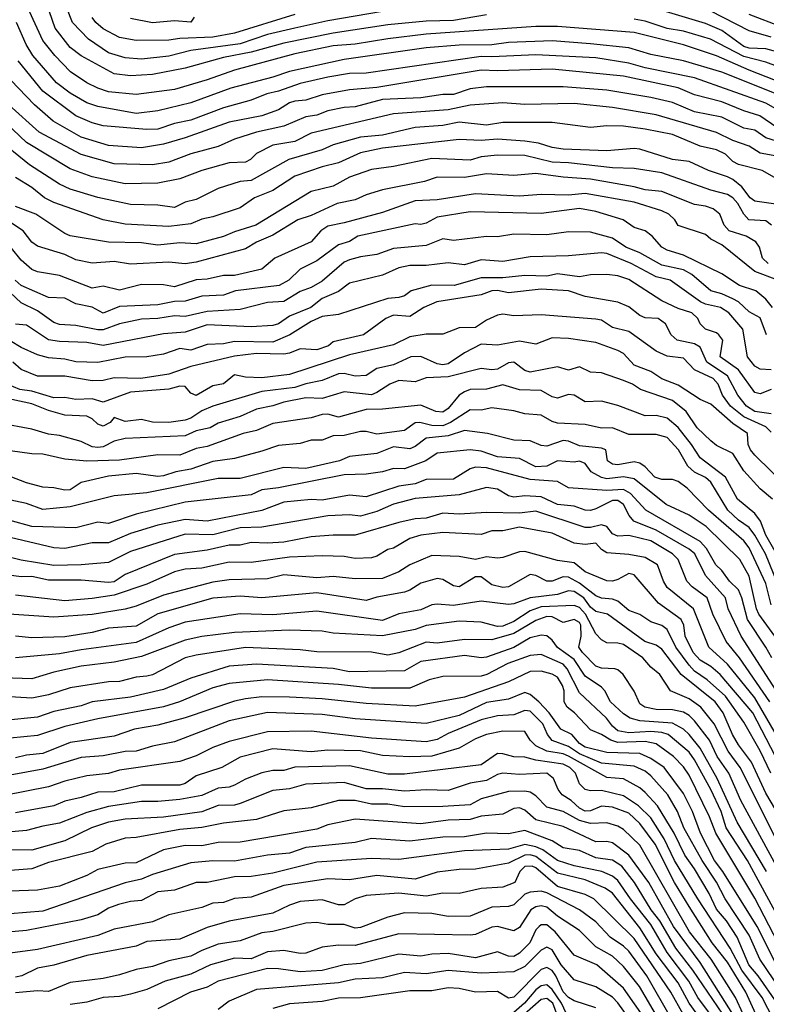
# Model space of a CAD drawing. Header units: metres. Extents: x -51132 to -49532, y -231222 to -229437.
# Tile 619 of 656: x -49908 to -49840, y -229872 to -229782. Entities that reach past the tile are written whole.
import ezdxf

# ---------------------------------------------------------------- set-up
doc = ezdxf.new("R2010")
doc.units = ezdxf.units.M
for name, color, linetype in [('CONTOUR_HALF', 8, 'Continuous'), ('CONTOUR_INDEX', 1, 'Continuous'), ('CONTOUR_INTER', 3, 'Continuous')]:
    doc.layers.add(name, color=color, linetype=linetype)

msp = doc.modelspace()

# ---------------------------------------------------------------- linework, layer by layer
at = {"layer": 'CONTOUR_HALF'}
for points, elevation in [([(-49865.08, -229781.566), (-49868.08, -229782.062), (-49870.58, -229782.123), (-49874.08, -229782.469), (-49879.08, -229783.235), (-49883.58, -229784.148), (-49886.58, -229784.965), (-49889.08, -229785.438), (-49892.58, -229786.413), (-49895.58, -229786.986), (-49897.58, -229787.111), (-49899.08, -229786.923), (-49902.08, -229785.285), (-49903.08, -229784.519), (-49904.451, -229782.759), (-49905.497, -229779.759)], 69.5), ([(-49839.08, -229783.593), (-49841.08, -229783.017), (-49844.58, -229781.227)], 70.5), ([(-49882.58, -229781.525), (-49888.08, -229783.236), (-49890.08, -229783.58), (-49893.08, -229783.708), (-49894.08, -229783.876), (-49897.08, -229783.883), (-49898.58, -229783.622), (-49900.08, -229782.82), (-49900.744, -229782.259), (-49901.08, -229781.795)], 70.5), ([(-49834.492, -229787.759), (-49839.58, -229785.875), (-49841.58, -229785.359), (-49844.624, -229783.759), (-49847.08, -229783.041), (-49848.58, -229782.792), (-49850.58, -229782.124), (-49851.58, -229781.952)], 69.5), ([(-49838.623, -229788.759), (-49843.58, -229786.796), (-49847.08, -229785.752), (-49850.08, -229785.164), (-49852.08, -229784.568), (-49855.58, -229784.205), (-49859.08, -229783.924), (-49863.08, -229784.079), (-49864.58, -229784.284), (-49867.58, -229784.31), (-49870.58, -229784.557), (-49878.08, -229785.638), (-49883.08, -229786.715), (-49884.58, -229787.241), (-49888.413, -229788.259), (-49892.08, -229789.575), (-49895.08, -229790.31), (-49897.08, -229790.554), (-49900.58, -229789.926), (-49901.58, -229789.574), (-49903.08, -229788.692), (-49904.345, -229787.759), (-49906.508, -229785.259), (-49907.116, -229784.259), (-49908.008, -229782.259)], 68.5), ([(-49838.58, -229791.825), (-49840.109, -229790.759), (-49841.58, -229790.327), (-49843.58, -229789.496), (-49846.08, -229788.846), (-49847.58, -229788.211), (-49852.58, -229787.161), (-49859.08, -229786.504), (-49864.08, -229786.669), (-49865.58, -229786.599), (-49875.08, -229788.187), (-49877.58, -229788.389), (-49880.08, -229788.859), (-49881.58, -229789.327), (-49882.58, -229789.434), (-49883.08, -229789.594), (-49884.08, -229790.222), (-49885.58, -229790.764), (-49888.58, -229791.358), (-49892.58, -229792.793), (-49894.58, -229793.365), (-49896.58, -229793.678), (-49899.58, -229793.483), (-49902.08, -229792.733), (-49904.631, -229791.259), (-49906.354, -229789.759), (-49909.247, -229786.759)], 67.5), ([(-49838.58, -229794.462), (-49840.08, -229794.179), (-49841.08, -229793.551), (-49842.58, -229793.018), (-49844.08, -229792.279), (-49849.58, -229790.679), (-49853.58, -229789.996), (-49857.08, -229789.639), (-49861.58, -229789.726), (-49863.58, -229789.594), (-49866.58, -229789.799), (-49868.58, -229790.21), (-49873.58, -229790.584), (-49881.08, -229792.357), (-49882.58, -229793.105), (-49884.58, -229793.444), (-49886.08, -229794.206), (-49886.628, -229794.759), (-49887.08, -229794.992), (-49888.58, -229795.072), (-49891.08, -229795.759), (-49893.08, -229796.533), (-49895.08, -229796.926), (-49898.08, -229796.991), (-49901.08, -229796.326), (-49903.08, -229795.608), (-49907.08, -229793.194), (-49910.205, -229790.259)], 66.5), ([(-49837.58, -229798.986), (-49840.58, -229798.563), (-49841.006, -229798.259), (-49841.769, -229797.259), (-49842.58, -229796.596), (-49843.08, -229796.348), (-49844.814, -229795.759), (-49846.58, -229794.948), (-49848.08, -229794.767), (-49851.08, -229793.812), (-49851.58, -229793.759), (-49854.08, -229793.981), (-49858.08, -229793.803), (-49859.08, -229793.654), (-49860.326, -229793.259), (-49861.58, -229793.095), (-49864.08, -229792.894), (-49865.58, -229793.023), (-49867.58, -229792.926), (-49874.58, -229793.708), (-49876.58, -229794.149), (-49878.58, -229795.055), (-49880.08, -229795.425), (-49882.58, -229796.269), (-49884.58, -229797.579), (-49886.265, -229798.259), (-49887.58, -229799.162), (-49890.08, -229799.994), (-49891.08, -229800.202), (-49892.08, -229800.624), (-49894.08, -229800.876), (-49898.08, -229800.668), (-49900.08, -229800.271), (-49904.58, -229798.673), (-49905.433, -229798.259), (-49906.58, -229797.325), (-49908.08, -229796.386)], 65.5), ([(-49839.363, -229804.259), (-49839.88, -229803.759), (-49840.143, -229802.759), (-49840.471, -229802.259), (-49841.381, -229801.759), (-49842.913, -229801.259), (-49843.39, -229800.759), (-49843.78, -229799.759), (-49844.379, -229799.259), (-49845.08, -229799.009), (-49846.08, -229798.858), (-49849.08, -229797.676), (-49850.58, -229797.533), (-49851.58, -229797.25), (-49855.58, -229796.542), (-49858.08, -229796.377), (-49860.58, -229796.044), (-49862.58, -229796.22), (-49865.08, -229796.073), (-49867.08, -229796.386), (-49869.58, -229796.361), (-49870.749, -229796.759), (-49874.58, -229797.536), (-49876.08, -229797.972), (-49877.08, -229798.438), (-49878.704, -229798.759), (-49881.08, -229799.857), (-49882.299, -229800.259), (-49884.58, -229801.672), (-49886.08, -229802.303), (-49887.08, -229802.898), (-49891.58, -229804.128), (-49892.58, -229804.287), (-49894.08, -229804.132), (-49897.58, -229804.303), (-49899.08, -229804.074), (-49901.08, -229804.231), (-49902.58, -229803.924), (-49903.58, -229803.44), (-49906.08, -229802.667), (-49906.58, -229802.317), (-49907.384, -229801.259), (-49909.08, -229800.144)], 64.5), ([(-49838.957, -229808.259), (-49839.58, -229807.494), (-49840.48, -229806.759), (-49841.966, -229806.259), (-49843.58, -229805.195), (-49847.08, -229803.501), (-49848.58, -229803.043), (-49849.08, -229802.746), (-49849.962, -229801.759), (-49850.58, -229801.259), (-49851.58, -229800.953), (-49852.599, -229800.259), (-49855.08, -229799.508), (-49856.58, -229799.24), (-49860.08, -229799.691), (-49866.58, -229799.52), (-49869.58, -229800.026), (-49870.58, -229800.555), (-49871.08, -229800.676), (-49871.58, -229800.639), (-49876.838, -229801.759), (-49877.58, -229802.238), (-49878.58, -229802.558), (-49880.58, -229803.992), (-49882.093, -229804.759), (-49883.141, -229805.759), (-49883.995, -229806.259), (-49888, -229806.759), (-49889.08, -229807.151), (-49891.08, -229807.238), (-49892.58, -229807.693), (-49893.58, -229807.727), (-49895.08, -229808.031), (-49898.58, -229808.19), (-49900.08, -229808.772), (-49901.08, -229808.229), (-49902.58, -229807.931), (-49903.58, -229807.4), (-49905.08, -229807.343), (-49907.561, -229806.259), (-49908.11, -229805.759)], 63.5), ([(-49839.08, -229813.96), (-49840.08, -229813.897), (-49840.58, -229813.63), (-49841.239, -229812.759), (-49841.676, -229810.259), (-49842.958, -229808.759), (-49843.703, -229808.259), (-49845.08, -229807.974), (-49845.538, -229807.759), (-49848.312, -229805.759), (-49849.58, -229805.46), (-49851.864, -229804.259), (-49854.08, -229803.339), (-49854.58, -229803.291), (-49857.58, -229803.547), (-49861.08, -229803.633), (-49863.58, -229804.061), (-49865.58, -229803.913), (-49867.08, -229804.387), (-49868.58, -229804.178), (-49870.58, -229804.429), (-49872.08, -229804.425), (-49873.08, -229804.645), (-49874.58, -229805.303), (-49877.58, -229806.055), (-49878.58, -229806.798), (-49880.08, -229807.444), (-49881.107, -229808.259), (-49883.08, -229809.055), (-49884.08, -229809.747), (-49884.58, -229809.915), (-49886.58, -229810.026), (-49890.58, -229809.848), (-49892.58, -229810.517), (-49894.58, -229810.665), (-49900.08, -229811.74), (-49901.58, -229811.455), (-49904.08, -229811.365), (-49905.08, -229811.209), (-49907.08, -229809.882), (-49908.08, -229809.797)], 62.5), ([(-49839.08, -229817.985), (-49840.58, -229817.764), (-49841.343, -229817.259), (-49842.129, -229816.259), (-49843.08, -229814.496), (-49844.954, -229813.259), (-49845.58, -229811.891), (-49846.08, -229811.582), (-49847.676, -229811.259), (-49848.216, -229810.759), (-49848.746, -229809.759), (-49849.417, -229809.259), (-49850.58, -229809.196), (-49851.08, -229808.999), (-49852.08, -229808.212), (-49853.08, -229807.778), (-49856.08, -229807.274), (-49857.58, -229806.738), (-49860.08, -229806.583), (-49863.08, -229806.924), (-49864.08, -229806.713), (-49864.58, -229806.752), (-49865.58, -229807.12), (-49869.612, -229807.759), (-49870.795, -229808.259), (-49872.08, -229809.092), (-49873.58, -229808.974), (-49874.281, -229809.259), (-49876.315, -229810.759), (-49879.08, -229811.413), (-49879.504, -229811.759), (-49880.58, -229812.116), (-49882.08, -229812.038), (-49883.08, -229812.449), (-49883.58, -229812.518), (-49886.08, -229812.459), (-49888.08, -229812.708), (-49892.08, -229813.65), (-49894.08, -229814.358), (-49896.634, -229814.759), (-49899.08, -229814.686), (-49900.08, -229814.924), (-49901.08, -229814.976), (-49903.58, -229814.52), (-49906.08, -229814.538), (-49907.58, -229813.931), (-49908.322, -229813.259)], 61.5), ([(-49837.512, -229824.759), (-49840.58, -229821.76), (-49840.957, -229821.259), (-49841.17, -229820.759), (-49841.243, -229819.759), (-49842.58, -229818.842), (-49844.58, -229817.09), (-49845.58, -229816.674), (-49847.58, -229815.343), (-49849.08, -229814.776), (-49850.08, -229814.116), (-49851.58, -229813.537), (-49852.58, -229812.479), (-49853.08, -229812.191), (-49855.08, -229811.463), (-49857.58, -229811.087), (-49859.08, -229811.029), (-49860.58, -229811.616), (-49862.08, -229811.332), (-49864.08, -229811.715), (-49865.58, -229811.627), (-49867.08, -229812.4), (-49868.58, -229813.395), (-49869.08, -229813.496), (-49869.58, -229813.422), (-49871.08, -229812.742), (-49871.996, -229812.759), (-49873.58, -229813.5), (-49875.08, -229813.829), (-49876.08, -229814.46), (-49877.08, -229814.533), (-49878.08, -229814.294), (-49878.58, -229814.336), (-49880.08, -229814.923), (-49881.58, -229815.22), (-49882.58, -229815.567), (-49885.58, -229815.924), (-49890.08, -229817.276), (-49891.08, -229817.688), (-49892.08, -229818.365), (-49892.58, -229818.542), (-49894.08, -229818.772), (-49895.58, -229818.726), (-49896.58, -229818.487), (-49898.08, -229818.663), (-49899.08, -229818.31), (-49899.427, -229818.759), (-49900.08, -229819.087), (-49900.58, -229818.903), (-49901.08, -229818.422), (-49901.58, -229818.173), (-49903.58, -229818.08), (-49905.08, -229817.667), (-49906.58, -229817.067), (-49909.58, -229816.435)], 60.5), ([(-49838.609, -229830.759), (-49839.58, -229829.052), (-49840.064, -229827.759), (-49840.58, -229827.076), (-49842.17, -229825.759), (-49843.257, -229823.759), (-49845.58, -229821.982), (-49846.354, -229820.759), (-49847.58, -229819.233), (-49848.58, -229818.371), (-49849.58, -229818.135), (-49850.58, -229818.157), (-49853.08, -229817.217), (-49854.58, -229816.818), (-49856.08, -229816.865), (-49857.08, -229816.274), (-49857.58, -229816.212), (-49858.58, -229816.535), (-49859.08, -229816.407), (-49860.08, -229815.843), (-49862.08, -229815.787), (-49863.58, -229815.331), (-49865.08, -229815.717), (-49866.58, -229815.745), (-49867.08, -229815.963), (-49867.58, -229816.273), (-49868.58, -229817.496), (-49869.08, -229817.815), (-49869.709, -229817.759), (-49871.08, -229817.176), (-49874.58, -229817.56), (-49876.08, -229817.579), (-49878.58, -229818.286), (-49879.58, -229818.016), (-49880.08, -229818.037), (-49881.08, -229818.353), (-49884.58, -229818.853), (-49886.08, -229819.489), (-49887.31, -229819.759), (-49890.58, -229820.966), (-49891.58, -229821.147), (-49893.08, -229821.754), (-49895.08, -229821.71), (-49898.58, -229822.214), (-49901.58, -229822.281), (-49903.58, -229822.116), (-49905.58, -229821.648), (-49906.58, -229821.629), (-49908.58, -229821.339)], 59.5), ([(-49839.08, -229835.402), (-49839.58, -229833.471), (-49841.08, -229830.206), (-49841.58, -229829.558), (-49844.804, -229826.759), (-49846.765, -229824.759), (-49847.58, -229824.164), (-49848.08, -229823.981), (-49849.08, -229823.954), (-49849.697, -229823.759), (-49850.58, -229822.806), (-49851.08, -229822.481), (-49851.58, -229822.352), (-49853.08, -229822.62), (-49853.58, -229822.572), (-49854.039, -229822.259), (-49854.195, -229821.259), (-49854.58, -229821.118), (-49856.58, -229820.89), (-49857.58, -229820.454), (-49858.08, -229820.412), (-49859.58, -229820.934), (-49860.08, -229820.868), (-49861.08, -229820.443), (-49862.58, -229820.368), (-49864.995, -229819.759), (-49867.08, -229819.487), (-49868.58, -229819.976), (-49870.58, -229820.208), (-49871.58, -229820.964), (-49872.08, -229821.16), (-49873.58, -229820.992), (-49875.08, -229821.604), (-49877.58, -229821.857), (-49878.504, -229822.259), (-49881.58, -229822.95), (-49883.58, -229822.866), (-49887.58, -229823.885), (-49889.58, -229823.87), (-49896.08, -229825.172), (-49899.08, -229825.455), (-49903.08, -229826.456), (-49905.58, -229826.692), (-49907.08, -229826.162), (-49909.08, -229825.731)], 58.5), ([(-49839.032, -229840.259), (-49839.587, -229839.259), (-49841.26, -229836.759), (-49841.765, -229834.759), (-49842.08, -229834.048), (-49842.9, -229833.259), (-49843.576, -229832.259), (-49844.15, -229831.759), (-49844.98, -229830.259), (-49845.58, -229829.625), (-49850.534, -229826.759), (-49851.927, -229825.259), (-49852.58, -229824.887), (-49854.08, -229824.974), (-49857.58, -229824.715), (-49858.58, -229824.161), (-49861.08, -229823.972), (-49865.08, -229822.909), (-49866.08, -229822.841), (-49866.58, -229822.995), (-49868.08, -229823.923), (-49870.58, -229823.967), (-49871.58, -229824.348), (-49873.08, -229824.568), (-49876.08, -229825.553), (-49877.58, -229825.398), (-49880.08, -229825.845), (-49881.08, -229825.788), (-49883.58, -229826.045), (-49885.58, -229826.786), (-49890.58, -229827.76), (-49892.58, -229827.617), (-49895.08, -229828.123), (-49897.58, -229828.905), (-49899.58, -229829.737), (-49901.08, -229829.748), (-49903.58, -229830.259), (-49904.58, -229830.202), (-49908.58, -229829.262)], 57.5), ([(-49839.193, -229844.259), (-49841.971, -229840.259), (-49843.192, -229838.759), (-49844.415, -229836.259), (-49844.917, -229834.759), (-49846.311, -229833.759), (-49846.777, -229833.259), (-49847.589, -229831.259), (-49848.105, -229830.759), (-49850.08, -229829.558), (-49852.08, -229829.075), (-49853.08, -229829.131), (-49853.58, -229828.912), (-49854.08, -229828.259), (-49854.58, -229828.097), (-49855.58, -229828.349), (-49856.08, -229828.35), (-49860.58, -229826.86), (-49862.08, -229827.026), (-49865.08, -229826.989), (-49867.58, -229827.118), (-49869.08, -229827.038), (-49870.58, -229827.499), (-49871.58, -229827.565), (-49873.08, -229827.891), (-49877.08, -229829.057), (-49879.08, -229829.045), (-49881.08, -229829.197), (-49883.58, -229829.694), (-49885.08, -229829.791), (-49886.58, -229829.725), (-49887.58, -229829.976), (-49888.58, -229829.952), (-49890.58, -229830.426), (-49893.58, -229830.819), (-49898.08, -229832.639), (-49899.08, -229833.295), (-49899.58, -229833.365), (-49902.08, -229833.155), (-49905.08, -229833.144), (-49906.58, -229832.828), (-49907.58, -229832.847), (-49910.08, -229832.507)], 56.5), ([(-49837.893, -229850.759), (-49840.752, -229845.259), (-49843.741, -229841.759), (-49844.58, -229841.036), (-49845.58, -229840.472), (-49846.221, -229839.759), (-49846.929, -229838.259), (-49847.045, -229837.259), (-49847.302, -229836.759), (-49849.36, -229835.259), (-49851.58, -229832.663), (-49852.08, -229832.549), (-49853.08, -229833.108), (-49853.58, -229833.259), (-49854.08, -229833.222), (-49856.08, -229832.385), (-49857.08, -229831.58), (-49858.58, -229831.361), (-49861.58, -229830.533), (-49862.08, -229830.573), (-49863.58, -229831.073), (-49864.08, -229831.14), (-49865.08, -229831.028), (-49866.08, -229831.256), (-49867.58, -229830.982), (-49870.08, -229830.897), (-49872.08, -229831.762), (-49873.08, -229832.385), (-49874.58, -229832.992), (-49877.08, -229833.048), (-49879.08, -229832.832), (-49880.58, -229832.942), (-49883.58, -229832.672), (-49885.08, -229833.028), (-49888.58, -229833.124), (-49890.08, -229833.346), (-49894.58, -229834.516), (-49897.08, -229835.525), (-49898.08, -229835.797), (-49901.08, -229836.287), (-49904.58, -229836.542), (-49910.08, -229836.163)], 55.5), ([(-49838.282, -229854.759), (-49839.58, -229852.6), (-49840.879, -229849.759), (-49842.08, -229848.173), (-49842.616, -229847.259), (-49843.466, -229845.259), (-49844.188, -229844.259), (-49847.293, -229841.759), (-49849.08, -229839.447), (-49849.58, -229839.099), (-49850.609, -229838.759), (-49854.033, -229836.259), (-49855.08, -229836.021), (-49855.58, -229835.609), (-49856.205, -229834.759), (-49857.08, -229834.189), (-49857.58, -229834.129), (-49858.58, -229834.466), (-49861.08, -229834.783), (-49862.58, -229835.306), (-49863.08, -229835.366), (-49865.58, -229835.085), (-49868.08, -229835.483), (-49869.58, -229835.346), (-49870.08, -229835.411), (-49871.08, -229835.875), (-49873.08, -229836.237), (-49874.58, -229836.848), (-49880.58, -229835.982), (-49884.58, -229836.308), (-49887.58, -229836.239), (-49892.58, -229836.994), (-49894.08, -229837.502), (-49897.08, -229838.842), (-49902.08, -229839.509), (-49904.08, -229839.895), (-49908.08, -229840.259)], 54.5), ([(-49838.598, -229859.259), (-49841.843, -229853.259), (-49842.965, -229850.759), (-49844.017, -229849.259), (-49844.702, -229847.759), (-49846.08, -229845.984), (-49846.58, -229845.495), (-49847.08, -229845.215), (-49848.08, -229845.001), (-49849.58, -229844.969), (-49850.607, -229844.759), (-49851.08, -229844.432), (-49851.58, -229843.276), (-49852.609, -229841.759), (-49853.08, -229841.345), (-49853.366, -229841.259), (-49854.58, -229841.2), (-49855.08, -229841.019), (-49856.312, -229839.759), (-49856.657, -229839.259), (-49856.428, -229838.259), (-49856.471, -229837.259), (-49856.58, -229837.027), (-49857.08, -229836.761), (-49858.08, -229837.013), (-49859.08, -229836.501), (-49859.58, -229836.47), (-49860.58, -229836.827), (-49862.58, -229838.039), (-49864.58, -229838.601), (-49867.08, -229838.583), (-49869.58, -229838.893), (-49870.58, -229838.807), (-49873.08, -229839.798), (-49874.08, -229839.998), (-49875.58, -229839.744), (-49880.58, -229839.709), (-49882.08, -229839.509), (-49887.08, -229839.306), (-49891.58, -229839.994), (-49892.58, -229840.249), (-49895.58, -229841.787), (-49896.08, -229841.921), (-49897.08, -229842.009), (-49898.58, -229842.405), (-49899.58, -229842.44), (-49903.08, -229842.987), (-49905.08, -229843.62), (-49906.58, -229843.927), (-49909.08, -229843.775)], 53.5), ([(-49837.727, -229865.259), (-49841.252, -229858.759), (-49843.185, -229855.759), (-49843.655, -229854.259), (-49844.593, -229852.259), (-49846.08, -229849.546), (-49846.58, -229848.866), (-49848.497, -229847.259), (-49849.08, -229847.054), (-49850.08, -229846.965), (-49852.08, -229847.092), (-49853.08, -229846.903), (-49853.58, -229846.473), (-49854.115, -229845.759), (-49856.58, -229843.453), (-49857.712, -229841.259), (-49858.08, -229840.835), (-49860.08, -229839.956), (-49861.08, -229840.044), (-49863.144, -229840.759), (-49865.034, -229841.759), (-49865.58, -229841.909), (-49869.08, -229841.96), (-49870.304, -229842.259), (-49872.08, -229843.019), (-49875.58, -229843.018), (-49878.58, -229842.69), (-49885.08, -229842.246), (-49888.58, -229842.579), (-49890.08, -229842.974), (-49893.11, -229844.259), (-49894.58, -229844.707), (-49900.58, -229845.826), (-49903.58, -229846.511), (-49906.08, -229847.339), (-49908.58, -229847.576)], 52.5), ([(-49838.58, -229868.343), (-49840.357, -229864.759), (-49843.513, -229859.759), (-49844.261, -229858.759), (-49845.528, -229856.259), (-49846.274, -229854.259), (-49847.08, -229852.619), (-49848.853, -229850.259), (-49850.08, -229849.421), (-49851.08, -229848.991), (-49854.08, -229848.899), (-49856.08, -229848.401), (-49856.58, -229848.066), (-49857.293, -229847.259), (-49858.28, -229846.759), (-49859.369, -229845.259), (-49860.312, -229844.259), (-49861.08, -229843.606), (-49861.58, -229843.412), (-49863.08, -229844.03), (-49865.08, -229844.337), (-49867.58, -229845.509), (-49870.58, -229846.25), (-49877.08, -229845.802), (-49880.08, -229845.417), (-49885.08, -229845.23), (-49888.58, -229846.012), (-49893.58, -229847.902), (-49895.58, -229848.296), (-49897.08, -229848.757), (-49898.08, -229848.797), (-49900.08, -229849.193), (-49902.08, -229849.34), (-49905.58, -229850.423), (-49910.08, -229851.227)], 51.5), ([(-49838.549, -229871.759), (-49840.265, -229869.259), (-49841.113, -229868.259), (-49842.192, -229865.759), (-49843.177, -229864.259), (-49844.08, -229863.185), (-49844.744, -229861.759), (-49846.08, -229859.5), (-49846.974, -229858.259), (-49847.931, -229856.259), (-49849.451, -229853.759), (-49850.58, -229852.546), (-49851.08, -229852.111), (-49852.58, -229851.306), (-49854.08, -229851.18), (-49857.58, -229849.23), (-49858.08, -229849.018), (-49859.566, -229848.759), (-49860.58, -229848.29), (-49861.1, -229847.759), (-49861.58, -229846.96), (-49863.58, -229846.932), (-49865.08, -229847.246), (-49866.08, -229847.633), (-49867.58, -229848.507), (-49870.08, -229849.236), (-49872.08, -229849.281), (-49874.58, -229849.151), (-49876.58, -229848.724), (-49879.58, -229848.664), (-49881.08, -229848.812), (-49884.58, -229848.545), (-49887.58, -229849.328), (-49889.239, -229850.259), (-49891.58, -229851.02), (-49892.58, -229851.713), (-49893.08, -229851.858), (-49896.58, -229851.879), (-49899.08, -229852.463), (-49900.58, -229852.518), (-49902.08, -229853.009), (-49903.58, -229853.321), (-49904.58, -229853.75), (-49908.08, -229854.385)], 50.5), ([(-49840.487, -229872.759), (-49841.402, -229870.759), (-49843.08, -229868.04), (-49844.466, -229866.259), (-49846.58, -229862.96), (-49847.915, -229860.759), (-49849.682, -229857.259), (-49851.08, -229855.373), (-49852.08, -229854.436), (-49853.58, -229853.877), (-49854.58, -229853.791), (-49855.58, -229854.205), (-49856.08, -229854.241), (-49856.58, -229853.977), (-49857.36, -229853.259), (-49858.174, -229852.759), (-49858.53, -229852.259), (-49858.964, -229851.259), (-49859.58, -229850.781), (-49862.08, -229850.91), (-49863.58, -229850.781), (-49864.08, -229850.89), (-49865.08, -229851.43), (-49866.58, -229851.673), (-49868.58, -229852.361), (-49870.58, -229852.301), (-49872.58, -229852.405), (-49874.58, -229852.196), (-49876.08, -229852.212), (-49878.08, -229851.631), (-49881.58, -229851.791), (-49883.08, -229852.218), (-49884.58, -229852.348), (-49887.58, -229853.543), (-49888.08, -229853.686), (-49889.58, -229853.714), (-49891.08, -229854.307), (-49894.58, -229854.799), (-49898.08, -229854.97), (-49899.58, -229855.257), (-49901.134, -229855.759), (-49903.58, -229856.949), (-49906.58, -229857.791), (-49908.669, -229857.759)], 49.5), ([(-49840.71, -229875.759), (-49845.58, -229868.07), (-49848.015, -229864.759), (-49850.243, -229860.759), (-49852.08, -229858.25), (-49853.58, -229857.133), (-49854.08, -229857.007), (-49855.08, -229857.049), (-49858.08, -229855.634), (-49860.58, -229855.021), (-49861.58, -229854.141), (-49862.08, -229853.934), (-49862.58, -229854), (-49863.58, -229854.504), (-49865.58, -229854.693), (-49866.58, -229855.016), (-49868.58, -229855.063), (-49871.08, -229855.409), (-49877.08, -229854.981), (-49879.58, -229855.489), (-49880.58, -229855.887), (-49887.58, -229857.07), (-49889.58, -229857.115), (-49891.08, -229857.396), (-49892.58, -229857.387), (-49894.58, -229857.782), (-49897.08, -229858.963), (-49898.08, -229859.004), (-49900.58, -229859.569), (-49901.58, -229860.125), (-49904.08, -229861.083), (-49906.08, -229861.459), (-49908.58, -229861.545)], 48.5), ([(-49844.08, -229873.534), (-49845.774, -229871.259), (-49846.592, -229869.759), (-49848.58, -229867.149), (-49850.08, -229864.582), (-49851.943, -229862.259), (-49853.08, -229860.577), (-49853.58, -229860.169), (-49854.538, -229859.759), (-49857.08, -229859.223), (-49858.58, -229858.737), (-49859.936, -229857.759), (-49860.58, -229857.489), (-49861.58, -229857.28), (-49863.08, -229857.71), (-49867.08, -229857.876), (-49873.08, -229858.658), (-49875.58, -229858.558), (-49880.58, -229858.905), (-49884.58, -229859.894), (-49886.58, -229860.197), (-49888.08, -229860.238), (-49890.58, -229860.748), (-49891.58, -229860.744), (-49893.58, -229861.459), (-49895.08, -229861.596), (-49896.58, -229862.401), (-49897.58, -229862.486), (-49898.681, -229862.759), (-49899.58, -229863.099), (-49900.58, -229863.692), (-49902.08, -229864.166), (-49907.08, -229865.13), (-49910.58, -229865.433)], 47.5), ([(-49847.132, -229872.759), (-49848.242, -229870.759), (-49851.58, -229865.853), (-49855.279, -229862.259), (-49856.08, -229861.854), (-49858.58, -229861.131), (-49860.58, -229859.407), (-49860.903, -229859.259), (-49861.58, -229859.289), (-49862.029, -229859.759), (-49862.505, -229860.759), (-49863.58, -229861.18), (-49865.58, -229861.316), (-49867.58, -229861.764), (-49869.08, -229861.734), (-49870.58, -229861.987), (-49873.08, -229861.739), (-49876.08, -229861.953), (-49877.08, -229862.244), (-49878.08, -229862.797), (-49878.58, -229862.802), (-49880.08, -229862.35), (-49882.08, -229862.487), (-49883.08, -229862.823), (-49884.58, -229863.559), (-49888.58, -229864.274), (-49890.58, -229864.852), (-49893.08, -229865.932), (-49896.08, -229866.152), (-49897.08, -229866.569), (-49901.58, -229867.404), (-49904.58, -229868.29), (-49906.08, -229868.577), (-49907.507, -229869.259), (-49908.08, -229869.405)], 46.5), ([(-49849.344, -229873.259), (-49851.119, -229870.259), (-49852.58, -229868.422), (-49853.58, -229867.492), (-49855.08, -229866.633), (-49856.58, -229865.122), (-49858.58, -229863.835), (-49859.58, -229863.002), (-49860.08, -229862.889), (-49860.58, -229862.981), (-49861.034, -229863.259), (-49862.08, -229864.862), (-49862.58, -229865.153), (-49864.08, -229864.785), (-49864.58, -229864.817), (-49866.08, -229865.487), (-49866.58, -229865.566), (-49873.08, -229865.455), (-49877.08, -229866.509), (-49878.58, -229866.463), (-49880.08, -229866.644), (-49881.58, -229867.19), (-49882.08, -229867.227), (-49883.58, -229866.976), (-49885.08, -229867.072), (-49886.58, -229867.722), (-49888.08, -229867.667), (-49890.271, -229868.259), (-49892.08, -229869.127), (-49894.418, -229869.759), (-49896.08, -229870.53), (-49897.58, -229870.958), (-49898.58, -229871.161), (-49900.08, -229871.26), (-49901.58, -229871.68), (-49903.08, -229871.879)], 45.5), ([(-49851.984, -229873.259), (-49853.08, -229871.729), (-49853.58, -229871.233), (-49855.08, -229870.291), (-49857.08, -229869.628), (-49858.275, -229868.259), (-49859.08, -229866.91), (-49859.58, -229866.654), (-49860.08, -229866.919), (-49861.58, -229868.433), (-49862.58, -229868.917), (-49865.58, -229869.039), (-49868.58, -229868.801), (-49870.58, -229869.095), (-49872.58, -229868.97), (-49874.58, -229869.453), (-49877.08, -229869.569), (-49878.58, -229869.928), (-49886.08, -229870.53), (-49888.58, -229871.595), (-49889.58, -229872.354)], 44.5), ([(-49857.58, -229873.149), (-49858.235, -229871.759), (-49859.08, -229870.507), (-49859.58, -229870.097), (-49860.08, -229870.202), (-49860.58, -229870.557), (-49861.595, -229871.759), (-49862.58, -229872.616)], 43.5)]:
    msp.add_lwpolyline(points, dxfattribs=dict(at, elevation=elevation))
at = {"layer": 'CONTOUR_INDEX'}
for points, elevation in [([(-49874.573, -229781.259), (-49879.58, -229782.108), (-49882.58, -229782.757), (-49885.08, -229783.34), (-49887.58, -229784.199), (-49892.08, -229784.799), (-49894.08, -229785.328), (-49896.58, -229785.608), (-49898.08, -229785.488), (-49899.58, -229785.026), (-49901.433, -229783.759), (-49902.866, -229782.259), (-49903.868, -229779.759)], 70), ([(-49838.58, -229784.923), (-49839.58, -229784.647), (-49841.08, -229784.607), (-49841.58, -229784.444), (-49843.58, -229782.996), (-49845.08, -229782.34), (-49848.738, -229781.259)], 70), ([(-49839.066, -229800.759), (-49839.58, -229800.352), (-49841.131, -229800.259), (-49841.58, -229799.759), (-49842.133, -229798.759), (-49842.58, -229798.25), (-49843.08, -229797.966), (-49844.58, -229797.564), (-49849.08, -229795.978), (-49851.58, -229795.566), (-49853.58, -229795.526), (-49857.58, -229795.054), (-49859.08, -229794.995), (-49861.58, -229794.395), (-49864.08, -229794.37), (-49865.58, -229794.512), (-49866.58, -229794.809), (-49870.08, -229794.659), (-49873.58, -229795.401), (-49875.58, -229795.68), (-49877.58, -229796.382), (-49879.08, -229797.193), (-49881.08, -229797.663), (-49886.128, -229800.759), (-49888.08, -229801.347), (-49889.08, -229801.777), (-49891.58, -229802.452), (-49893.08, -229802.37), (-49895.08, -229802.586), (-49896.58, -229802.355), (-49899.58, -229802.309), (-49903.08, -229801.73), (-49903.58, -229801.523), (-49906.217, -229799.759), (-49908.08, -229799.055)], 65), ([(-49838.976, -229825.759), (-49840.08, -229824.833), (-49841.58, -229823.175), (-49842.58, -229821.591), (-49844.08, -229820.862), (-49844.58, -229820.445), (-49845.847, -229819.259), (-49846.857, -229817.759), (-49848.08, -229816.751), (-49851.018, -229815.759), (-49851.745, -229815.259), (-49852.58, -229814.924), (-49854.58, -229814.236), (-49855.58, -229814.165), (-49856.58, -229813.693), (-49857.58, -229813.997), (-49858.58, -229813.674), (-49861.08, -229814.168), (-49861.58, -229814.031), (-49862.58, -229813.247), (-49863.08, -229813.33), (-49864.08, -229813.902), (-49864.58, -229813.966), (-49865.58, -229813.822), (-49868.58, -229814.588), (-49870.58, -229814.675), (-49871.58, -229815.06), (-49873.08, -229814.924), (-49873.914, -229815.259), (-49875.08, -229816.039), (-49875.58, -229816.23), (-49878.08, -229815.972), (-49880.08, -229816.582), (-49881.58, -229816.505), (-49883.58, -229816.908), (-49884.58, -229817.252), (-49886.08, -229817.551), (-49887.58, -229818.231), (-49889.58, -229818.819), (-49890.304, -229819.259), (-49891.58, -229819.538), (-49892.58, -229819.981), (-49898.08, -229820.232), (-49899.08, -229820.482), (-49900.08, -229820.992), (-49900.58, -229821.044), (-49901.08, -229820.986), (-49902.08, -229820.495), (-49904.08, -229819.939), (-49905.08, -229819.844), (-49906.58, -229819.361), (-49909.58, -229818.817)], 60), ([(-49839.104, -229850.759), (-49840.08, -229848.721), (-49841.58, -229846.111), (-49843.249, -229843.759), (-49844.927, -229842.259), (-49846.08, -229841.456), (-49846.58, -229840.913), (-49847.802, -229839.259), (-49848.58, -229837.66), (-49849.08, -229837.307), (-49850.08, -229836.945), (-49851.08, -229836.283), (-49852.08, -229835.924), (-49853.08, -229835.059), (-49853.58, -229834.879), (-49854.58, -229834.792), (-49855.08, -229834.585), (-49856.58, -229833.443), (-49857.58, -229832.874), (-49858.08, -229832.848), (-49859.08, -229833.25), (-49859.58, -229833.26), (-49860.58, -229832.72), (-49861.08, -229832.636), (-49863.08, -229833.757), (-49863.58, -229833.834), (-49864.58, -229833.583), (-49865.58, -229832.851), (-49866.08, -229832.856), (-49867.58, -229833.774), (-49868.08, -229833.661), (-49869.08, -229833.11), (-49869.58, -229833.018), (-49871.08, -229833.438), (-49872.08, -229834.063), (-49872.58, -229834.239), (-49875.08, -229834.704), (-49876.08, -229835.007), (-49880.58, -229834.316), (-49885.58, -229834.767), (-49887.58, -229834.612), (-49890.08, -229834.788), (-49895.08, -229836.224), (-49897.08, -229837.349), (-49899.58, -229837.541), (-49901.08, -229837.939), (-49903.58, -229838.316), (-49906.58, -229838.407), (-49908.08, -229838.277)], 55), ([(-49837.824, -229875.259), (-49839.893, -229871.259), (-49841.772, -229868.759), (-49842.827, -229866.759), (-49845.784, -229862.259), (-49847.911, -229858.759), (-49848.84, -229856.759), (-49850.08, -229854.865), (-49851.211, -229853.759), (-49852.58, -229852.844), (-49854.58, -229852.359), (-49855.58, -229852.374), (-49856.08, -229852.256), (-49856.58, -229851.759), (-49856.947, -229850.759), (-49857.462, -229850.259), (-49858.08, -229849.952), (-49860.58, -229849.589), (-49861.58, -229849.303), (-49862.58, -229849.293), (-49863.58, -229849.001), (-49864.08, -229848.985), (-49865.58, -229850.014), (-49872.58, -229850.864), (-49874.08, -229850.863), (-49877.58, -229850.093), (-49882.58, -229850.219), (-49883.58, -229850.523), (-49884.58, -229850.52), (-49885.58, -229850.736), (-49887.08, -229851.326), (-49888.08, -229851.879), (-49888.58, -229852.062), (-49889.58, -229852.156), (-49891.08, -229852.807), (-49893.08, -229853.189), (-49895.08, -229853.361), (-49896.58, -229853.348), (-49899.58, -229853.813), (-49901.58, -229854.355), (-49904.08, -229855.352), (-49905.58, -229855.597), (-49907.08, -229856.008), (-49911.58, -229856.406)], 50), ([(-49850.554, -229873.259), (-49852.58, -229870.39), (-49855.01, -229868.259), (-49857.08, -229867.376), (-49858.804, -229865.259), (-49859.58, -229864.625), (-49860.08, -229864.627), (-49860.263, -229864.759), (-49860.58, -229865.088), (-49861.111, -229866.259), (-49862.08, -229867.203), (-49862.58, -229867.503), (-49863.08, -229867.468), (-49864.08, -229867.087), (-49866.08, -229867.619), (-49868.58, -229867.232), (-49870.08, -229867.299), (-49871.08, -229867.484), (-49873.08, -229867.293), (-49876.58, -229868.152), (-49878.08, -229868.264), (-49880.08, -229868.799), (-49882.08, -229868.915), (-49884.08, -229868.628), (-49885.08, -229868.606), (-49889.577, -229869.759), (-49890.58, -229870.317), (-49892.092, -229870.759), (-49895.08, -229872.296)], 45)]:
    msp.add_lwpolyline(points, dxfattribs=dict(at, elevation=elevation))
at = {"layer": 'CONTOUR_INTER'}
for points, elevation in [([(-49835.58, -229788.752), (-49841.08, -229786.597), (-49844.08, -229785.283), (-49847.08, -229784.295), (-49851.58, -229783.178), (-49858.58, -229782.618), (-49860.58, -229782.613), (-49870.58, -229783.32), (-49874.08, -229783.736), (-49877.08, -229784.225), (-49879.08, -229784.382), (-49882.58, -229785.122), (-49888.08, -229786.608), (-49890.58, -229787.495), (-49893.58, -229788.361), (-49897.08, -229788.834), (-49899.58, -229788.565), (-49900.58, -229788.253), (-49901.58, -229787.76), (-49903.062, -229786.759), (-49904.501, -229785.259), (-49905.58, -229783.892), (-49906.793, -229781.259)], 69), ([(-49891.771, -229781.759), (-49892.08, -229782.211), (-49893.58, -229782.086), (-49895.58, -229782.273), (-49897.58, -229781.899)], 71), ([(-49838.08, -229782.686), (-49841.08, -229781.515)], 71), ([(-49837.58, -229790.753), (-49839.58, -229789.608), (-49846.08, -229787.289), (-49850.58, -229786.39), (-49852.08, -229785.95), (-49855.08, -229785.481), (-49860.58, -229785.21), (-49864.58, -229785.399), (-49865.58, -229785.342), (-49876.08, -229786.874), (-49877.58, -229786.915), (-49879.58, -229787.232), (-49882.08, -229787.807), (-49884.08, -229788.531), (-49885.132, -229788.759), (-49886.58, -229789.327), (-49889.08, -229790.026), (-49892.08, -229791.17), (-49893.58, -229791.483), (-49895.08, -229791.996), (-49896.08, -229792.028), (-49900.08, -229791.679), (-49901.08, -229791.42), (-49902.58, -229790.773), (-49905.58, -229788.523), (-49907.84, -229785.759)], 68), ([(-49836.08, -229793.889), (-49839.58, -229792.775), (-49840.58, -229792.087), (-49841.58, -229791.893), (-49843.58, -229790.886), (-49846.08, -229790.399), (-49848.08, -229789.556), (-49850.08, -229789.089), (-49854.08, -229788.443), (-49858.08, -229788.137), (-49865.08, -229788.126), (-49866.58, -229788.314), (-49868.08, -229788.815), (-49869.08, -229788.83), (-49871.08, -229789.143), (-49874.58, -229789.273), (-49877.08, -229789.935), (-49878.08, -229790.003), (-49879.58, -229790.318), (-49880.58, -229790.717), (-49881.58, -229790.873), (-49883.58, -229791.718), (-49886.074, -229792.259), (-49888.08, -229792.915), (-49889.58, -229793.567), (-49892.08, -229794.253), (-49894.08, -229795.015), (-49895.58, -229795.248), (-49899.08, -229795.163), (-49902.08, -229794.299), (-49905.926, -229792.259), (-49908.698, -229789.759)], 67), ([(-49838.58, -229796.53), (-49839.902, -229795.759), (-49842.08, -229795.227), (-49842.58, -229794.926), (-49843.265, -229794.259), (-49844.08, -229793.862), (-49845.58, -229793.55), (-49848.08, -229792.476), (-49850.58, -229791.974), (-49852.58, -229791.722), (-49854.08, -229791.684), (-49855.58, -229791.821), (-49859.08, -229791.369), (-49863.58, -229791.392), (-49865.08, -229791.612), (-49867.58, -229791.34), (-49869.08, -229791.65), (-49871.58, -229791.824), (-49874.58, -229792.529), (-49876.58, -229792.716), (-49879.08, -229793.422), (-49880.08, -229793.875), (-49883.142, -229794.759), (-49886.58, -229796.663), (-49887.58, -229796.752), (-49889.58, -229797.403), (-49891.58, -229798.394), (-49892.58, -229798.66), (-49893.58, -229799.141), (-49895.08, -229798.928), (-49897.58, -229798.854), (-49900.58, -229798.22), (-49903.08, -229797.467), (-49904.08, -229796.998), (-49906.807, -229795.259), (-49909.904, -229792.759)], 66), ([(-49838.489, -229805.759), (-49840.58, -229804.992), (-49843.58, -229802.545), (-49844.58, -229802.037), (-49845.08, -229801.595), (-49847.58, -229800.767), (-49847.873, -229800.259), (-49848.428, -229799.759), (-49849.08, -229799.428), (-49851.58, -229798.644), (-49856.08, -229797.873), (-49857.58, -229798.007), (-49860.08, -229797.945), (-49862.08, -229798.118), (-49866.08, -229797.879), (-49869.58, -229798.451), (-49871.58, -229798.522), (-49874.58, -229799.58), (-49878.08, -229800.544), (-49879.58, -229800.838), (-49880.192, -229801.259), (-49881.081, -229802.259), (-49884.394, -229803.759), (-49885.584, -229804.759), (-49888.08, -229805.355), (-49889.08, -229805.342), (-49890.58, -229805.682), (-49891.58, -229805.747), (-49893.58, -229806.384), (-49894.58, -229806.194), (-49896.58, -229806.167), (-49898.58, -229806.698), (-49900.08, -229806.31), (-49901.08, -229806.501), (-49904.08, -229805.359), (-49906.08, -229805.003), (-49906.58, -229804.785), (-49907.58, -229803.936), (-49909.337, -229801.759)], 64), ([(-49839.504, -229810.759), (-49840.08, -229809.208), (-49841.08, -229808.649), (-49842.078, -229807.759), (-49842.58, -229807.481), (-49843.58, -229807.021), (-49844.58, -229806.735), (-49846.324, -229805.259), (-49847.08, -229804.827), (-49849.08, -229804.411), (-49851.08, -229803.287), (-49852.342, -229802.759), (-49853.58, -229801.945), (-49855.58, -229801.402), (-49857.58, -229801.362), (-49859.58, -229801.621), (-49862.58, -229801.565), (-49864.08, -229801.831), (-49865.08, -229801.775), (-49868.08, -229802.165), (-49869.08, -229801.999), (-49870.58, -229802.614), (-49873.58, -229802.868), (-49875.08, -229803.439), (-49876.58, -229803.644), (-49877.58, -229803.924), (-49878.08, -229804.13), (-49880.08, -229805.863), (-49881.08, -229806.441), (-49882.08, -229806.81), (-49883.58, -229807.711), (-49885.08, -229807.809), (-49887.58, -229808.443), (-49890.58, -229808.626), (-49892.58, -229809.098), (-49893.58, -229809.014), (-49895.08, -229809.273), (-49896.58, -229809.345), (-49898.58, -229809.756), (-49900.08, -229810.307), (-49900.58, -229810.312), (-49902.58, -229809.905), (-49904.08, -229809.82), (-49904.58, -229809.627), (-49906.08, -229808.567), (-49907.58, -229807.832), (-49908.58, -229806.908)], 63), ([(-49839.08, -229815.754), (-49840.08, -229816.155), (-49840.58, -229816.025), (-49842.08, -229813.943), (-49843.746, -229812.759), (-49843.5, -229811.259), (-49843.849, -229810.759), (-49844.08, -229810.57), (-49845.08, -229810.242), (-49845.564, -229809.759), (-49845.793, -229809.259), (-49846.319, -229808.759), (-49847.58, -229808.37), (-49849.08, -229807.664), (-49852.08, -229805.709), (-49853.08, -229805.368), (-49854.08, -229805.244), (-49855.58, -229805.282), (-49856.58, -229805.46), (-49858.58, -229805.197), (-49859.58, -229805.412), (-49861.58, -229805.359), (-49863.58, -229805.548), (-49865.58, -229805.545), (-49868.042, -229806.259), (-49870.08, -229806.22), (-49871.951, -229806.759), (-49872.58, -229807.19), (-49873.08, -229807.364), (-49874.08, -229807.455), (-49878.58, -229808.891), (-49880.08, -229809.088), (-49881.08, -229809.538), (-49883.04, -229810.759), (-49884.58, -229811.421), (-49888.08, -229811.375), (-49889.08, -229811.586), (-49890.58, -229811.656), (-49892.08, -229812.17), (-49893.08, -229812.009), (-49894.58, -229812.532), (-49896.08, -229812.759), (-49898.08, -229812.809), (-49900.58, -229813.286), (-49902.58, -229813.233), (-49903.58, -229812.975), (-49905.08, -229812.876), (-49906.08, -229812.575), (-49907.58, -229811.92), (-49908.58, -229811.306)], 62), ([(-49839.08, -229819.638), (-49839.58, -229819.148), (-49841.567, -229818.259), (-49842.785, -229817.259), (-49843.52, -229816.259), (-49843.926, -229815.259), (-49844.372, -229814.759), (-49846.08, -229813.952), (-49847.08, -229812.897), (-49848.58, -229812.709), (-49849.58, -229812.248), (-49852.08, -229810.456), (-49853.58, -229810.092), (-49854.58, -229809.41), (-49855.08, -229809.334), (-49860.08, -229808.951), (-49862.58, -229809.021), (-49863.58, -229808.889), (-49864.08, -229808.966), (-49865.08, -229809.413), (-49866.08, -229810.091), (-49867.58, -229810.117), (-49869.08, -229810.713), (-49870.58, -229810.713), (-49872.08, -229810.937), (-49873.58, -229811.667), (-49877.58, -229812.594), (-49883.08, -229814.387), (-49885.58, -229814.682), (-49887.08, -229814.633), (-49888.08, -229814.418), (-49889.08, -229815.23), (-49890.08, -229815.406), (-49891.58, -229816.309), (-49892.08, -229816.1), (-49892.58, -229815.493), (-49893.08, -229815.454), (-49894.08, -229815.729), (-49897.58, -229816.003), (-49900.08, -229816.908), (-49901.08, -229816.608), (-49902.58, -229816.675), (-49903.58, -229816.483), (-49904.58, -229816.514), (-49906.58, -229815.898), (-49907.695, -229815.759), (-49908.843, -229815.259)], 61), ([(-49838.08, -229834.5), (-49839.606, -229830.759), (-49840.58, -229829.058), (-49841.08, -229828.356), (-49842.08, -229827.69), (-49843.046, -229826.759), (-49844.58, -229824.2), (-49845.08, -229823.788), (-49846.08, -229823.31), (-49846.708, -229822.759), (-49847.533, -229821.259), (-49848.58, -229820.132), (-49849.58, -229819.87), (-49852.08, -229819.854), (-49853.58, -229819.244), (-49854.58, -229819.294), (-49856.08, -229818.949), (-49858.58, -229818.82), (-49859.08, -229818.676), (-49860.08, -229818.097), (-49861.58, -229817.972), (-49862.58, -229817.694), (-49864.58, -229817.423), (-49865.58, -229817.646), (-49866.58, -229817.621), (-49868.353, -229818.759), (-49869.08, -229819.06), (-49870.08, -229819.05), (-49871.177, -229818.759), (-49871.58, -229818.798), (-49872.58, -229819.486), (-49875.08, -229819.831), (-49876.08, -229819.584), (-49876.58, -229819.583), (-49878.08, -229819.95), (-49879.08, -229819.984), (-49880.08, -229820.386), (-49881.08, -229820.366), (-49882.08, -229820.695), (-49884.08, -229820.864), (-49885.58, -229821.395), (-49888.08, -229822.044), (-49890.08, -229822.33), (-49892.08, -229823.035), (-49893.456, -229823.259), (-49894.58, -229823.631), (-49895.08, -229823.687), (-49897.08, -229823.433), (-49899.58, -229823.648), (-49902.08, -229824.235), (-49903.08, -229824.913), (-49903.58, -229824.932), (-49904.58, -229824.713), (-49905.58, -229824.667), (-49907.08, -229824.273), (-49908.58, -229823.697)], 59), ([(-49838.748, -229838.259), (-49840.222, -229836.259), (-49840.434, -229835.759), (-49841.08, -229832.781), (-49841.956, -229831.259), (-49845.006, -229828.259), (-49846.58, -229827.234), (-49848.676, -229826.259), (-49851.58, -229823.899), (-49852.58, -229823.739), (-49854.08, -229823.906), (-49854.58, -229823.796), (-49855.509, -229823.259), (-49856.08, -229822.522), (-49856.58, -229822.307), (-49857.08, -229822.377), (-49858.58, -229822.26), (-49859.58, -229822.751), (-49860.58, -229822.796), (-49862.08, -229822.06), (-49864.08, -229821.886), (-49865.58, -229821.383), (-49866.58, -229821.26), (-49869.58, -229821.574), (-49870.625, -229822.259), (-49872.58, -229822.986), (-49873.58, -229822.971), (-49874.58, -229823.281), (-49876.08, -229823.473), (-49878.08, -229823.538), (-49884.08, -229824.731), (-49885.58, -229824.916), (-49886.58, -229825.366), (-49892.58, -229826.036), (-49897.08, -229827.122), (-49899.58, -229827.989), (-49900.58, -229827.848), (-49902.58, -229828.37), (-49906.58, -229828.244), (-49908.58, -229827.71)], 58), ([(-49838.08, -229844.085), (-49841.816, -229838.259), (-49843.008, -229835.759), (-49843.256, -229834.759), (-49845.08, -229832.728), (-49846.043, -229830.759), (-49846.58, -229830.33), (-49849.58, -229828.584), (-49851.61, -229827.759), (-49852.064, -229827.259), (-49852.578, -229826.259), (-49853.08, -229825.881), (-49853.58, -229825.876), (-49855.08, -229826.653), (-49855.58, -229826.798), (-49856.08, -229826.777), (-49857.08, -229826.409), (-49858.58, -229826.257), (-49860.08, -229825.537), (-49861.58, -229825.462), (-49862.58, -229825.589), (-49863.08, -229825.472), (-49864.08, -229824.863), (-49865.08, -229824.709), (-49867.58, -229825.37), (-49871.58, -229825.702), (-49873.58, -229826.209), (-49875.08, -229826.88), (-49876.58, -229827.304), (-49877.58, -229827.184), (-49879.58, -229827.284), (-49885.58, -229828.326), (-49887.58, -229828.373), (-49890.08, -229829.027), (-49892.58, -229828.972), (-49897.58, -229830.541), (-49899.58, -229831.558), (-49902.08, -229831.772), (-49904.58, -229831.817), (-49907.58, -229831.336), (-49911.88, -229830.259)], 57), ([(-49838.036, -229848.259), (-49840.58, -229843.887), (-49843.08, -229840.816), (-49844.78, -229839.259), (-49846.183, -229835.759), (-49848.58, -229833.83), (-49848.917, -229833.259), (-49849.473, -229831.759), (-49850.58, -229831.089), (-49852.08, -229830.816), (-49854.08, -229830.666), (-49854.58, -229830.349), (-49855.08, -229829.79), (-49856.08, -229829.892), (-49857.08, -229829.787), (-49859.08, -229828.866), (-49862.08, -229828.332), (-49863.58, -229828.648), (-49864.58, -229828.657), (-49865.58, -229829.003), (-49869.08, -229828.815), (-49871.08, -229829.041), (-49872.08, -229829.349), (-49873.58, -229830.228), (-49874.08, -229830.348), (-49875.08, -229830.957), (-49875.58, -229831.112), (-49877.08, -229831.166), (-49878.08, -229830.998), (-49880.08, -229830.936), (-49883.08, -229831.066), (-49886.58, -229831.537), (-49888.58, -229831.528), (-49891.08, -229832.064), (-49892.58, -229832.139), (-49893.58, -229832.411), (-49896.08, -229833.53), (-49899.08, -229834.531), (-49901.08, -229834.836), (-49903.58, -229835.031), (-49908.08, -229834.522)], 56), ([(-49836.58, -229860.89), (-49841.906, -229850.259), (-49843.024, -229848.759), (-49844.291, -229846.259), (-49845.494, -229844.759), (-49846.58, -229843.99), (-49848.287, -229843.259), (-49849.256, -229841.759), (-49850.08, -229841.085), (-49850.793, -229840.259), (-49852.08, -229839.355), (-49852.58, -229839.033), (-49853.08, -229838.893), (-49854.08, -229838.884), (-49854.58, -229838.6), (-49855.08, -229838.059), (-49856.027, -229836.259), (-49856.58, -229835.65), (-49857.08, -229835.463), (-49860.08, -229835.583), (-49861.08, -229835.944), (-49862.58, -229836.937), (-49863.58, -229837.351), (-49864.08, -229837.375), (-49865.58, -229836.984), (-49867.58, -229836.91), (-49870.58, -229837.29), (-49871.58, -229837.654), (-49874.58, -229838.253), (-49879.08, -229838.006), (-49880.08, -229837.808), (-49883.08, -229837.733), (-49888.08, -229837.937), (-49891.08, -229838.308), (-49892.58, -229838.626), (-49896.58, -229840.127), (-49899.08, -229840.646), (-49902.08, -229841.018), (-49904.58, -229841.548), (-49906.58, -229842.153), (-49911.08, -229842.014)], 54), ([(-49839.519, -229859.759), (-49842.194, -229855.259), (-49844.007, -229851.259), (-49845.58, -229848.505), (-49846.58, -229847.249), (-49847.085, -229846.759), (-49848.08, -229846.222), (-49851.08, -229845.993), (-49851.971, -229845.759), (-49852.58, -229845.366), (-49853.743, -229844.259), (-49854.27, -229843.259), (-49854.58, -229842.925), (-49856.08, -229841.905), (-49857.08, -229840.409), (-49858.58, -229839.318), (-49859.08, -229838.634), (-49859.58, -229838.229), (-49860.08, -229838.172), (-49861.08, -229838.431), (-49862.58, -229839.314), (-49865.08, -229840.191), (-49865.58, -229840.232), (-49867.08, -229840.026), (-49871.08, -229840.592), (-49872.58, -229841.437), (-49877.58, -229841.515), (-49879.08, -229841.23), (-49886.08, -229840.827), (-49888.58, -229841.016), (-49892.08, -229842.112), (-49894.58, -229843.142), (-49897.58, -229843.828), (-49901.08, -229844.27), (-49902.08, -229844.635), (-49904.58, -229845.146), (-49906.08, -229845.658), (-49909.08, -229845.956)], 53), ([(-49837.58, -229867.943), (-49840.58, -229862.185), (-49844.145, -229856.259), (-49844.722, -229854.759), (-49846.58, -229850.958), (-49847.08, -229850.181), (-49847.995, -229849.259), (-49849.58, -229848.092), (-49850.58, -229847.886), (-49853.08, -229847.971), (-49853.728, -229847.759), (-49854.58, -229847.231), (-49855.58, -229846.812), (-49857.03, -229845.259), (-49857.7, -229844.759), (-49857.986, -229844.259), (-49857.986, -229843.259), (-49858.124, -229842.759), (-49858.58, -229842.022), (-49859.08, -229841.726), (-49860.08, -229841.468), (-49861.08, -229841.483), (-49863.08, -229842.44), (-49867.08, -229843.823), (-49871.58, -229844.651), (-49876.08, -229844.416), (-49880.08, -229843.974), (-49883.08, -229843.836), (-49885.58, -229843.818), (-49887.08, -229843.974), (-49888.08, -229844.206), (-49892.58, -229845.723), (-49895.08, -229846.394), (-49897.205, -229846.759), (-49899.08, -229847.406), (-49903.08, -229847.981), (-49905.58, -229848.991), (-49907.08, -229849.134), (-49908.08, -229849.388)], 52), ([(-49835.705, -229874.259), (-49840.11, -229867.759), (-49841.08, -229865.568), (-49843.284, -229862.259), (-49844.08, -229860.711), (-49845.382, -229858.759), (-49847.07, -229855.759), (-49847.651, -229854.259), (-49848.519, -229852.759), (-49850.08, -229851.019), (-49850.58, -229850.601), (-49851.58, -229850.146), (-49854.58, -229849.851), (-49856.58, -229849.023), (-49857.58, -229848.337), (-49859.08, -229847.801), (-49859.512, -229847.259), (-49859.934, -229846.259), (-49861.08, -229845.127), (-49861.58, -229845.047), (-49862.58, -229845.453), (-49864.08, -229845.546), (-49865.58, -229845.912), (-49868.58, -229847.153), (-49869.58, -229847.696), (-49870.58, -229847.919), (-49875.58, -229847.588), (-49881.08, -229846.95), (-49885.08, -229846.994), (-49888.58, -229847.892), (-49890.08, -229848.422), (-49891.58, -229849.184), (-49893.08, -229849.698), (-49898.58, -229850.511), (-49899.58, -229850.819), (-49901.58, -229851.014), (-49903.58, -229851.5), (-49905.08, -229852.034), (-49909.08, -229852.819)], 51), ([(-49841.639, -229872.759), (-49842.341, -229871.259), (-49844.557, -229867.759), (-49846.527, -229865.259), (-49851.08, -229857.343), (-49852.58, -229855.902), (-49853.08, -229855.603), (-49854.08, -229855.306), (-49855.58, -229855.361), (-49856.58, -229855.085), (-49858.08, -229854.265), (-49859.58, -229853.885), (-49860.58, -229852.851), (-49861.08, -229852.516), (-49861.58, -229852.409), (-49863.08, -229852.45), (-49865.58, -229853.114), (-49866.58, -229853.665), (-49869.08, -229853.805), (-49872.58, -229853.857), (-49874.08, -229853.606), (-49875.58, -229853.609), (-49877.08, -229853.283), (-49878.58, -229853.28), (-49881.08, -229853.939), (-49883.58, -229854.225), (-49886.08, -229855.012), (-49889.08, -229855.333), (-49891.08, -229855.743), (-49893.08, -229855.906), (-49897.08, -229856.639), (-49898.08, -229856.703), (-49899.849, -229857.259), (-49901.08, -229857.912), (-49905.08, -229858.941), (-49906.58, -229859.502), (-49908.58, -229859.652)], 49), ([(-49843.495, -229872.759), (-49846.237, -229868.759), (-49847.791, -229866.759), (-49849.249, -229864.259), (-49850.035, -229863.259), (-49851.567, -229860.759), (-49852.718, -229859.259), (-49853.58, -229858.706), (-49855.08, -229858.49), (-49856.58, -229857.846), (-49858.08, -229857.59), (-49859.08, -229856.946), (-49861.58, -229855.998), (-49863.08, -229856.297), (-49865.08, -229856.248), (-49867.08, -229856.59), (-49869.08, -229856.612), (-49872.08, -229856.988), (-49875.58, -229856.729), (-49877.08, -229857.092), (-49881.58, -229857.555), (-49883.08, -229858.066), (-49885.08, -229858.25), (-49888.08, -229858.812), (-49890.08, -229858.784), (-49892.08, -229858.966), (-49895.58, -229860.022), (-49896.58, -229860.448), (-49898.08, -229860.775), (-49905.58, -229863.366), (-49908.58, -229863.611)], 48), ([(-49844.426, -229874.759), (-49846.565, -229871.759), (-49847.58, -229869.907), (-49849.572, -229867.259), (-49851.08, -229864.885), (-49853.58, -229861.723), (-49854.231, -229861.259), (-49856.08, -229860.502), (-49858.58, -229859.911), (-49860.58, -229858.371), (-49861.08, -229858.23), (-49861.58, -229858.268), (-49863.08, -229858.987), (-49866.08, -229859.528), (-49867.58, -229859.563), (-49869.58, -229859.82), (-49871.58, -229860.447), (-49875.08, -229860.113), (-49877.58, -229860.522), (-49879.58, -229860.425), (-49883.58, -229861.021), (-49886.58, -229862.093), (-49888.08, -229862.227), (-49889.08, -229862.565), (-49890.08, -229862.648), (-49891.08, -229863.022), (-49894.08, -229863.714), (-49895.58, -229864.336), (-49899.08, -229865.013), (-49900.58, -229865.598), (-49906.08, -229866.867), (-49908.58, -229867.206)], 47), ([(-49848.167, -229873.259), (-49850.423, -229869.259), (-49852.08, -229867.032), (-49852.58, -229866.557), (-49853.799, -229865.759), (-49855.08, -229864.341), (-49856.58, -229863.256), (-49859.58, -229861.685), (-49860.08, -229861.54), (-49861.08, -229861.628), (-49861.58, -229861.83), (-49862.58, -229862.8), (-49863.08, -229862.959), (-49864.58, -229863.01), (-49866.58, -229863.823), (-49868.58, -229863.85), (-49870.08, -229863.578), (-49872.58, -229863.52), (-49874.08, -229863.904), (-49876.58, -229864.852), (-49877.08, -229864.913), (-49878.08, -229864.592), (-49879.58, -229864.576), (-49880.58, -229864.415), (-49881.58, -229864.464), (-49884.58, -229865.23), (-49885.58, -229865.351), (-49887.58, -229866.093), (-49889.58, -229866.391), (-49891.08, -229866.948), (-49892.08, -229867.477), (-49894.08, -229867.914), (-49895.58, -229868.435), (-49897.08, -229868.682), (-49898.58, -229869.192), (-49900.08, -229869.504), (-49903.08, -229869.883), (-49905.08, -229870.703), (-49906.08, -229870.631), (-49908.08, -229870.828)], 46), ([(-49855.08, -229872.191), (-49857.08, -229871.561), (-49857.58, -229871.266), (-49858.08, -229870.742), (-49858.746, -229869.259), (-49859.08, -229868.794), (-49859.58, -229868.5), (-49860.08, -229868.681), (-49862.58, -229871.229), (-49863.08, -229871.313), (-49864.08, -229870.709), (-49866.08, -229870.761), (-49867.58, -229870.433), (-49868.58, -229870.384), (-49870.08, -229870.652), (-49872.08, -229870.656), (-49876.58, -229871.27), (-49878.58, -229871.32), (-49880.08, -229871.625), (-49883.08, -229871.832), (-49884.58, -229872.244)], 44), ([(-49858.467, -229873.259), (-49859.035, -229871.759), (-49859.58, -229871.338), (-49860.08, -229871.429), (-49861.605, -229872.759)], 43)]:
    msp.add_lwpolyline(points, dxfattribs=dict(at, elevation=elevation))

doc.saveas('drawing.dxf')
